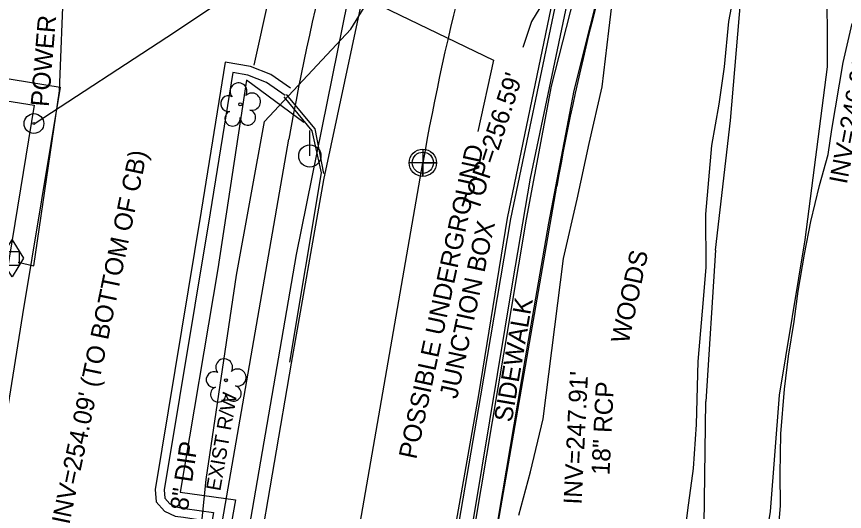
# Model space of a CAD drawing. Extents: x 2100323 to 2109811, y 740376 to 749755.
# Drawn here: x 2105761.6 to 2105944.2, y 743758.3 to 743867.5 of the extents above; entities that cross this region are included whole.
import ezdxf

# ---------------------------------------------------------------- set-up
doc = ezdxf.new("R2010")
doc.units = 0
for name, color, linetype in [('Exist Building', 7, 'Continuous'), ('Exist DTM Breakline', 7, 'Continuous'), ('Exist Horizontal Alignment Point', 7, 'Continuous'), ('Exist Hydro Jurisdictional Stream or Body of Water', 7, 'Continuous'), ('Exist Hydro Stream or Body of Water', 7, 'Continuous'), ('Exist Other Culture Fence Line', 7, 'Continuous'), ('Exist Right of Way Line', 7, 'Continuous'), ('Exist Right of Way Line Text', 7, 'Continuous'), ('Exist Roads Curbs', 7, 'Continuous'), ('Exist Roads EOP', 7, 'Continuous'), ('Exist Roads EOP Other', 7, 'Continuous'), ('Exist Roads EOP Other Text', 7, 'Continuous'), ('Exist Structure Minor Catch Basin Text', 7, 'Continuous'), ('Exist Structure Minor Drop Inlet Leader', 7, 'Continuous'), ('Exist Structure Minor Drop Inlet Top Elevation', 7, 'Continuous'), ('Exist Structure Minor Junction Box Leader', 7, 'Continuous'), ('Exist Structure Minor Junction Box Text', 7, 'Continuous'), ('Exist Structure Minor Pipes RCP 15 Inch Invert', 7, 'Continuous'), ('Exist Structure Minor Pipes RCP 18 Inch Invert', 7, 'Continuous'), ('Exist Survey Centerline', 7, 'Continuous'), ('Exist Survey Centerline Cogo Point CELL', 7, 'Continuous'), ('Exist Utilities Gas Meter CELL', 7, 'Continuous'), ('Exist Utilities Gas UG Line SUE LOS B', 7, 'Continuous'), ('Exist Utilities Other Located Object CELL', 7, 'Continuous'), ('Exist Utilities Power Pole CELL', 7, 'Continuous'), ('Exist Utilities Power UG Cable SUE LOS B', 7, 'Continuous'), ('Exist Utilities TV UG Cable SUE LOS C', 7, 'Continuous'), ('Exist Utilities Water UG Line SUE LOS B', 7, 'Continuous'), ('Exist Utilities Water UG Line SUE LOS B Text', 7, 'Continuous'), ('Exist Vegetation Tree CELL', 7, 'Continuous'), ('Exist Vegetation Woods Line', 7, 'Continuous'), ('Exist Vegetation Woods Line Text', 7, 'Continuous')]:
    doc.layers.add(name, color=color, linetype=linetype)

msp = doc.modelspace()

# ---------------------------------------------------------------- linework, layer by layer
at = {"layer": 'Exist Building'}
msp.add_lwpolyline([(2105715.37, 743855.95), (2105765.56, 743848.02), (2105748.99, 743747.12), (2105698.56, 743755.63)], close=True, dxfattribs=at)
at = {"layer": 'Exist DTM Breakline'}
msp.add_lwpolyline([(2105821.12, 743850.31), (2105827.42, 743842.78), (2105829.33, 743832.88)], dxfattribs=at)
at = {"layer": 'Exist Horizontal Alignment Point'}
msp.add_circle((2105851.24, 743835.27), 3, dxfattribs=at)
at = {"layer": 'Exist Hydro Jurisdictional Stream or Body of Water'}
msp.add_line((2105929.88, 743783.98), (2105935.57, 743818.24), dxfattribs=at)
for points in [[(2105915.78, 743815.97), (2105919.05, 743844.57), (2105922.01, 743879.36), (2105929.01, 743909.87), (2105934.15, 743932.58), (2105939.11, 743964.99)], [(2105935.57, 743818.24), (2105940.44, 743856.47), (2105940.42, 743877.7), (2105947.63, 743905.05), (2105954.85, 743929.96), (2105962.11, 743958.57)], [(2105843.31, 743448.46), (2105851.07, 743470.48), (2105856.27, 743492.18), (2105860.84, 743519.76), (2105867.18, 743553.9), (2105875.8, 743587.64), (2105882.61, 743602.42), (2105886.65, 743611.63), (2105892.9, 743625.89), (2105900.26, 743645.84), (2105915.13, 743678.24), (2105920.88, 743714.52), (2105927.91, 743758.33), (2105929.88, 743783.98)], [(2105830.28, 743453), (2105837.1, 743467.51), (2105847, 743494.1), (2105853.26, 743526.05), (2105857.05, 743556.6), (2105861.95, 743589.7), (2105873.38, 743606.07), (2105875.08, 743616.77), (2105882.78, 743629.28), (2105894.19, 743648.22), (2105901.99, 743681.75), (2105910.03, 743715.78), (2105913.26, 743755.46), (2105913.66, 743782.55)]]:
    msp.add_lwpolyline(points, dxfattribs=at)
at = {"layer": 'Exist Hydro Stream or Body of Water'}
msp.add_line((2105915.78, 743815.97), (2105913.66, 743782.55), dxfattribs=at)
at = {"layer": 'Exist Other Culture Fence Line'}
msp.add_lwpolyline([(2105825.02, 743844.16), (2105812.35, 743853.5), (2105806.02, 743811.85), (2105797.69, 743762.58), (2105809.94, 743760.88), (2105801.85, 743715.63), (2105792.6, 743664.97), (2105785.48, 743621.44), (2105779.22, 743594.57), (2105770, 743560.58), (2105763, 743539.63), (2105748.32, 743502.74), (2105738.87, 743481.38)], dxfattribs=at)
at = {"layer": 'Exist Right of Way Line'}
msp.add_line((2105847.14, 743636.34), (2105880.79, 743830.1), dxfattribs=at)
msp.add_lwpolyline([(2105788.03, 743646.61), (2105821.68, 743840.45), (2105821.69, 743840.48)], dxfattribs=at)
for radius, start, end in [(579.64, 160.75944, 170.00061), (519.64, 160.7594, 169.9964)]:
    msp.add_arc((2106392.52, 743739.84), radius, start, end, dxfattribs=at)
at = {"layer": 'Exist Roads Curbs'}
for points in [[(2105883.63, 743882.02), (2105880.64, 743870.99), (2105870.6, 743822.86), (2105863.96, 743783.84), (2105857.92, 743748.65)], [(2105820.89, 743850.11), (2105816.75, 743852.98), (2105812.66, 743854.57), (2105809.33, 743855.17), (2105804.36, 743824.23), (2105794.2, 743763.04), (2105794.35, 743761.25), (2105795.46, 743760.01), (2105797.18, 743759.22), (2105798.74, 743758.99), (2105805.07, 743758.09), (2105797.6, 743714.74), (2105788.75, 743664.31), (2105784.1, 743636.48), (2105780.3, 743616.02), (2105775.84, 743595.77), (2105770.14, 743573.38), (2105761.46, 743547.47), (2105748.16, 743512.77), (2105735.75, 743484.71)], [(2105820.61, 743849.84), (2105826.77, 743842.35), (2105828.79, 743833.05), (2105821.86, 743791.24)]]:
    msp.add_lwpolyline(points, dxfattribs=at)
at = {"layer": 'Exist Roads EOP'}
msp.add_line((2105819.66, 743882.24), (2105813.94, 743856.78), dxfattribs=at)
for points in [[(2105747.46, 743482.53), (2105762.47, 743517.67), (2105775.81, 743554.4), (2105785.69, 743587.39), (2105794.46, 743629.96), (2105801.71, 743670.8), (2105808.59, 743712.31), (2105814.75, 743747.16), (2105822.31, 743791.07), (2105829.42, 743831.49), (2105840.27, 743882.59), (2105852.51, 743924.62), (2105866.58, 743964.59), (2105880.83, 744005.44), (2105894.03, 744043.32)], [(2105708.75, 743319.01), (2105707.5, 743330.32), (2105710.59, 743338.1), (2105728.64, 743363.32), (2105744.69, 743387.84), (2105765.19, 743424.35), (2105784.52, 743463.82), (2105800.51, 743500.27), (2105814.64, 743538.96), (2105826.93, 743580.4), (2105835.63, 743622.15), (2105842.39, 743662.23), (2105850.02, 743705.68), (2105856.95, 743746.61), (2105863.59, 743784.03), (2105869.91, 743823.04), (2105879.9, 743871.13), (2105891.92, 743910.15), (2105905.69, 743949.42), (2105919.75, 743989.48), (2105933.2, 744028.4)]]:
    msp.add_lwpolyline(points, dxfattribs=at)
at = {"layer": 'Exist Roads EOP Other'}
for points in [[(2105863.87, 743733.01), (2105868.87, 743762.62), (2105873.88, 743792.21), (2105879.04, 743821.93), (2105884.58, 743851.25), (2105891.87, 743880.3), (2105900.75, 743908.56), (2105910.58, 743936.5)], [(2105904.35, 743933.27), (2105896.15, 743910), (2105887.06, 743881.58), (2105879.55, 743852.19), (2105874.01, 743822.8), (2105869.03, 743793.05), (2105864.06, 743763.27), (2105859.1, 743733.88), (2105853.98, 743704.59)], [(2105771.24, 743851.92), (2105762.98, 743801.79), (2105753.22, 743741.3), (2105721.66, 743746.31), (2105693.55, 743750.93), (2105701.95, 743803.76), (2105711.91, 743861.53)], [(2105711.91, 743861.53), (2105739.67, 743857.09), (2105771.24, 743851.92)], [(2105822.06, 743851.73), (2105817.69, 743854.76), (2105813.2, 743856.51), (2105807.68, 743857.5), (2105802.38, 743824.55), (2105792.19, 743763.12), (2105792.42, 743760.42), (2105794.24, 743758.36), (2105796.61, 743757.28), (2105798.46, 743757.01), (2105802.75, 743756.4), (2105795.63, 743715.08), (2105786.77, 743664.65), (2105782.13, 743636.83), (2105778.34, 743616.42), (2105773.9, 743596.23), (2105768.22, 743573.95), (2105759.58, 743548.15), (2105746.31, 743513.53), (2105733.92, 743485.52)]]:
    msp.add_lwpolyline(points, dxfattribs=at)
at = {"layer": 'Exist Structure Minor Drop Inlet Leader'}
msp.add_lwpolyline([(2105884.57, 743881.94), (2105875.19, 743866.42), (2105873.32, 743860.72)], dxfattribs=at)
at = {"layer": 'Exist Structure Minor Junction Box Leader'}
msp.add_lwpolyline([(2105837.87, 743871.95), (2105866.79, 743857.89), (2105863.37, 743842.18)], dxfattribs=at)
at = {"layer": 'Exist Survey Centerline'}
msp.add_line((2105817.58, 743641.48), (2105851.24, 743835.27), dxfattribs=at)
msp.add_arc((2106392.52, 743739.84), 549.64, 160.7594, 170.0006, dxfattribs=at)
at = {"layer": 'Exist Survey Centerline Cogo Point CELL'}
msp.add_lwpolyline([(2105851.24, 743838.27), (2105851.24, 743832.27), (2105851.24, 743835.27), (2105854.24, 743835.27), (2105848.24, 743835.27)], dxfattribs=at)
msp.add_circle((2105851.24, 743835.27), 2.34, dxfattribs=at)
at = {"layer": 'Exist Utilities Gas Meter CELL'}
for points in [[(2105758.11, 743814.18), (2105760.65, 743818.29), (2105763.19, 743814.18), (2105760.65, 743810.07), (2105758.11, 743814.18)], [(2105759.08, 743815.72), (2105762.23, 743815.72), (2105762.23, 743812.6), (2105759.08, 743812.6), (2105759.08, 743815.72)]]:
    msp.add_lwpolyline(points, dxfattribs=at)
at = {"layer": 'Exist Utilities Gas UG Line SUE LOS B'}
for points in [[(2105838.25, 743619.4), (2105842.76, 743643.18), (2105847.31, 743668.56), (2105854.28, 743708.11), (2105862.64, 743757.83), (2105871.08, 743809.02), (2105874.99, 743831.9), (2105883.37, 743871.81), (2105892.49, 743901.14), (2105901.24, 743929.47), (2105914.02, 743964.77), (2105922.09, 743986.46), (2105915.47, 743988.87), (2105898.73, 743994.61), (2105874.9, 744003.47), (2105884.05, 744033.5), (2105892.79, 744059.77)], [(2105761.98, 743813.36), (2105765.42, 743812.49), (2105771.13, 743851.12), (2105772.08, 743875.21), (2105772.64, 743896.09), (2105771.94, 743901.8), (2105768.64, 743903.11)]]:
    msp.add_lwpolyline(points, dxfattribs=at)
at = {"layer": 'Exist Utilities Other Located Object CELL'}
for radius in [2.18, 0.24]:
    msp.add_circle((2105765.47, 743843.93), radius, dxfattribs=at)
at = {"layer": 'Exist Utilities Power Pole CELL'}
for q in [(2105826.31, 743842.4), (2105826.31, 743836.77)]:
    msp.add_line((2105826.31, 743836.77), q, dxfattribs=at)
msp.add_circle((2105826.31, 743836.77), 2.45, dxfattribs=at)
at = {"layer": 'Exist Utilities Power UG Cable SUE LOS B'}
msp.add_line((2105765.75, 743844.03), (2105794.78, 743862.99), dxfattribs=at)
msp.add_lwpolyline([(2105794.78, 743862.99), (2105805.77, 743870.26), (2105820.01, 743883.76), (2105834.36, 743881.56)], dxfattribs=at)
at = {"layer": 'Exist Utilities TV UG Cable SUE LOS C'}
msp.add_lwpolyline([(2105601.85, 743280.46), (2105666.87, 743355.69), (2105683.25, 743378.36), (2105710.81, 743419.69), (2105744.72, 743483.11), (2105767.64, 743540.44), (2105786.87, 743610.2), (2105798.32, 743669.62), (2105823.37, 743814.99), (2105837, 743882.25)], dxfattribs=at)
at = {"layer": 'Exist Utilities Water UG Line SUE LOS B'}
msp.add_lwpolyline([(2105790.04, 743681.27), (2105790.7, 743685.21), (2105800.23, 743733.5), (2105803.48, 743765.34), (2105810.15, 743810.47), (2105816.34, 743844.38), (2105835.33, 743864.75), (2105850.18, 743888.95), (2105861.84, 743917.04), (2105871.4, 743943.84), (2105884.22, 743979.51), (2105891.76, 744000.22), (2105901.71, 744027.2)], dxfattribs=at)
at = {"layer": 'Exist Vegetation Tree CELL'}
for p, q in [((2105810.99, 743848.17), (2105810.99, 743848.17)), ((2105807.81, 743787.26), (2105807.81, 743787.26))]:
    msp.add_line(p, q, dxfattribs=at)
for centre in [(2105810.99, 743848.17), (2105807.81, 743787.26)]:
    msp.add_circle(centre, 0.326, dxfattribs=at)
for centre, radius, start, end in [((2105810.6, 743851.04), 1.86, 330.1651, 219.7134), ((2105808.38, 743848.32), 1.73, 62.6636, 279.3457), ((2105813.54, 743848.76), 1.9, 257.1011, 134.1999), ((2105809.28, 743845.05), 1.69, 111.5671, 6.231), ((2105812.66, 743845.27), 1.7, 181.2822, 74.56), ((2105807.42, 743790.13), 1.86, 330.1651, 219.7134), ((2105805.2, 743787.41), 1.73, 62.6636, 279.3457), ((2105810.36, 743787.85), 1.9, 257.1011, 134.1999), ((2105806.1, 743784.14), 1.69, 111.5671, 6.231), ((2105809.48, 743784.36), 1.7, 181.2822, 74.56)]:
    msp.add_arc(centre, radius, start, end, dxfattribs=at)
at = {"layer": 'Exist Vegetation Woods Line'}
for points in [[(2105872.38, 743757.5), (2105874.97, 743767.06), (2105877.74, 743778.73), (2105882.23, 743814.13), (2105885.27, 743827.2), (2105887.9, 743839.5), (2105890.79, 743852.03), (2105892.28, 743864.36), (2105893.57, 743875.47), (2105897.35, 743900.64), (2105900.58, 743912.26), (2105902.32, 743926.57), (2105906.18, 743939.52), (2105909.95, 743951.38), (2105912.35, 743963.35), (2105914.64, 743969.87), (2105919.54, 743977.69), (2105924.54, 743986.83), (2105928.65, 743998.89), (2105932.84, 744005.01), (2105935.69, 744006.11), (2105941.34, 744006.25), (2105947.95, 744003.45)], [(2105920.39, 743875.77), (2105918.64, 743866.43), (2105917.69, 743856.47), (2105916.48, 743848.18), (2105914.89, 743839.07), (2105913.59, 743823.91), (2105913.63, 743812.13), (2105912.86, 743802.52), (2105911.88, 743791.43), (2105911.54, 743777.5), (2105910.87, 743767.8), (2105909.6, 743758.56), (2105908.56, 743750.15)], [(2105929.4, 743750.55), (2105930.11, 743759.63), (2105930.06, 743766.6), (2105930.18, 743775.41), (2105931.01, 743785.31), (2105931.86, 743792.57), (2105933.11, 743800.25), (2105933.97, 743806.93), (2105935.42, 743815.11), (2105936.79, 743822.27), (2105938.7, 743830.24), (2105940.58, 743837.07), (2105941.41, 743842.61), (2105943.95, 743857.42), (2105945.94, 743866.03)]]:
    msp.add_lwpolyline(points, dxfattribs=at)

# ---------------------------------------------------------------- texts
at = {"layer": 'Exist Right of Way Line Text'}
msp.add_text('EXIST R/W', height=3.2, rotation=80.1494, dxfattribs=at).set_placement((2105806.56, 743762.68))
at = {"layer": 'Exist Roads EOP Other Text'}
msp.add_text('SIDEWALK', height=4, rotation=80.2308, dxfattribs=at).set_placement((2105870.83, 743777.84))
at = {"layer": 'Exist Structure Minor Catch Basin Text'}
msp.add_text("INV=254.09' (TO BOTTOM OF CB)", height=4, rotation=78.1942, dxfattribs=at).set_placement((2105773.28, 743755.28))
at = {"layer": 'Exist Structure Minor Drop Inlet Top Elevation'}
msp.add_text("TOP=256.59'", height=4, rotation=71.8499, dxfattribs=at).set_placement((2105863.51, 743824.37))
at = {"layer": 'Exist Structure Minor Junction Box Text'}
for s, p in [('POSSIBLE UNDERGROUND ', (2105849.77, 743769.67)), ('JUNCTION BOX', (2105858.78, 743783))]:
    msp.add_text(s, height=4, rotation=77.8319, dxfattribs=at).set_placement(p)
at = {"layer": 'Exist Structure Minor Pipes RCP 15 Inch Invert'}
msp.add_text("INV=246.90'", height=4, rotation=79.0465, dxfattribs=at).set_placement((2105944.72, 743830.4))
at = {"layer": 'Exist Structure Minor Pipes RCP 18 Inch Invert'}
for s, p in [("INV=247.91'", (2105886.23, 743759.77)), ('18" RCP', (2105892.38, 743766.26))]:
    msp.add_text(s, height=4, rotation=87.1581, dxfattribs=at).set_placement(p)
at = {"layer": 'Exist Utilities Other Located Object CELL'}
msp.add_text('POWER METER', height=4, rotation=85.222, dxfattribs=at).set_placement((2105768.72, 743847.53))
at = {"layer": 'Exist Utilities Water UG Line SUE LOS B Text'}
msp.add_text('8" DIP ', height=4, rotation=81.5884, dxfattribs=at).set_placement((2105799.41, 743758.33))
at = {"layer": 'Exist Vegetation Woods Line Text'}
msp.add_text('WOODS', height=4, rotation=77.8136, dxfattribs=at).set_placement((2105896.58, 743795.16))

doc.saveas('drawing.dxf')
